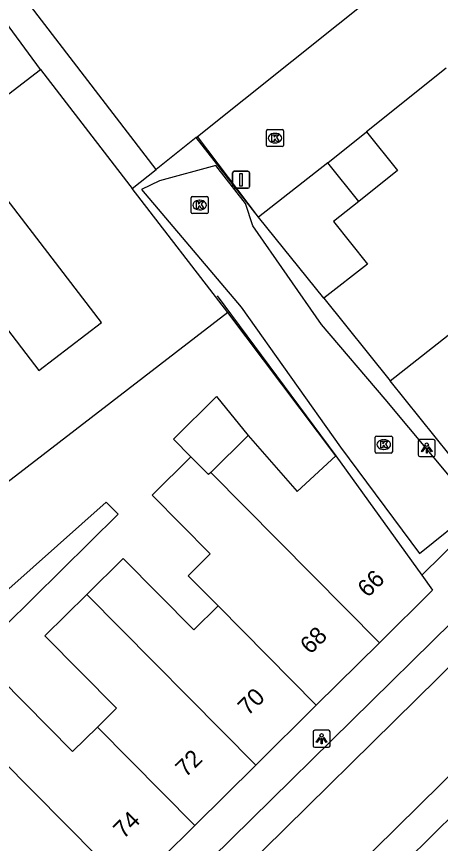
# Model space of a CAD drawing. Extents: x 161771 to 163125, y 382479 to 383177.
# Drawn here: x 162070.22 to 162095.03, y 382848.53 to 382896.99 of the extents above; entities that cross this region are included whole.
import ezdxf

# ---------------------------------------------------------------- set-up
doc = ezdxf.new("R2010")
doc.units = 0
for name, color, linetype in [('IMGEO_Afsluitpaal', 7, 'Continuous'), ('IMGEO_Hek', 7, 'Continuous'), ('IMGEO_Kolk', 7, 'Continuous'), ('IMGEO_Lichtpunt', 7, 'Continuous'), ('IMGEO_Muur', 7, 'Continuous'), ('IMGEO_Pand', 7, 'Continuous'), ('IMGEO_Pand_nummerreeks', 7, 'Continuous'), ('IMGEO_Rijbaan_lokaal_open', 7, 'Continuous'), ('IMGEO_Voetpad_onverhard', 7, 'Continuous'), ('IMGEO_Voetpad_open', 7, 'Continuous')]:
    doc.layers.add(name, color=color, linetype=linetype)

msp = doc.modelspace()

# ---------------------------------------------------------------- linework, layer by layer
at = {"layer": 'IMGEO_Afsluitpaal'}
for p, q in [((162082.862, 382887.025), (162082.862, 382887.825)), ((162082.862, 382887.825), (162082.862, 382887.025)), ((162082.962, 382887.925), (162083.752, 382887.925)), ((162083.752, 382887.925), (162082.962, 382887.925)), ((162083.852, 382887.825), (162083.852, 382887.025)), ((162083.852, 382887.025), (162083.852, 382887.825)), ((162083.752, 382886.925), (162082.962, 382886.925)), ((162082.962, 382886.925), (162083.752, 382886.925))]:
    msp.add_line(p, q, dxfattribs=at)
msp.add_lwpolyline([(162083.282, 382887.8), (162083.432, 382887.8), (162083.432, 382887.05), (162083.282, 382887.05), (162083.282, 382887.8)], dxfattribs=at)
for centre, start, end in [((162082.962, 382887.825), 90, 180), ((162082.962, 382887.825), 90, 180), ((162083.752, 382887.825), 0, 90), ((162083.752, 382887.825), 360, 90), ((162082.962, 382887.025), 180, 270), ((162082.962, 382887.025), 180, 270), ((162083.752, 382887.025), 270, 0), ((162083.752, 382887.025), 270, 0)]:
    msp.add_arc(centre, 0.1, start, end, dxfattribs=at)
at = {"layer": 'IMGEO_Hek'}
for points in [[(162071.612, 382893.899), (162067.649, 382899.278), (162071.852, 382902.522)], [(162081.956, 382880.63), (162088.902, 382871.25)]]:
    msp.add_lwpolyline(points, dxfattribs=at)
at = {"layer": 'IMGEO_Kolk'}
for p, q in [((162084.843, 382889.442), (162084.843, 382890.294)), ((162084.918, 382890.368), (162085.77, 382890.368)), ((162085.331, 382890.148), (162085.356, 382890.148)), ((162085.844, 382890.294), (162085.844, 382889.442)), ((162085.354, 382889.588), (162085.329, 382889.588)), ((162085.77, 382889.368), (162084.918, 382889.368)), ((162080.432, 382885.518), (162080.432, 382886.37)), ((162080.507, 382886.444), (162081.359, 382886.444)), ((162080.92, 382886.224), (162080.945, 382886.224)), ((162081.433, 382886.37), (162081.433, 382885.518)), ((162081.359, 382885.444), (162080.507, 382885.444)), ((162080.943, 382885.664), (162080.918, 382885.664)), ((162091.213, 382871.481), (162091.213, 382872.333)), ((162091.288, 382872.407), (162092.14, 382872.407)), ((162091.701, 382872.187), (162091.726, 382872.187)), ((162092.214, 382872.333), (162092.214, 382871.481)), ((162091.724, 382871.627), (162091.699, 382871.627)), ((162092.14, 382871.407), (162091.288, 382871.407))]:
    msp.add_line(p, q, dxfattribs=at)
for points in [[(162084.843, 382889.442), (162084.843, 382890.294)], [(162084.918, 382890.368), (162085.77, 382890.368)], [(162085.164, 382890.068), (162085.287, 382890.068), (162085.287, 382889.917), (162085.417, 382890.068), (162085.581, 382890.068), (162085.435, 382889.917), (162085.588, 382889.668), (162085.436, 382889.668), (162085.351, 382889.832), (162085.287, 382889.765), (162085.287, 382889.668), (162085.164, 382889.668), (162085.164, 382890.068)], [(162085.844, 382890.294), (162085.844, 382889.442)], [(162085.77, 382889.368), (162084.918, 382889.368)], [(162080.432, 382885.518), (162080.432, 382886.37)], [(162080.507, 382886.444), (162081.359, 382886.444)], [(162081.433, 382886.37), (162081.433, 382885.518)], [(162080.753, 382886.144), (162080.876, 382886.144), (162080.876, 382885.993), (162081.006, 382886.144), (162081.17, 382886.144), (162081.024, 382885.993), (162081.177, 382885.744), (162081.025, 382885.744), (162080.94, 382885.908), (162080.876, 382885.841), (162080.876, 382885.744), (162080.753, 382885.744), (162080.753, 382886.144)], [(162081.359, 382885.444), (162080.507, 382885.444)], [(162091.213, 382871.481), (162091.213, 382872.333)], [(162091.288, 382872.407), (162092.14, 382872.407)], [(162091.534, 382872.107), (162091.657, 382872.107), (162091.657, 382871.956), (162091.787, 382872.107), (162091.951, 382872.107), (162091.805, 382871.956), (162091.958, 382871.707), (162091.806, 382871.707), (162091.721, 382871.871), (162091.657, 382871.804), (162091.657, 382871.707), (162091.534, 382871.707), (162091.534, 382872.107)], [(162092.214, 382872.333), (162092.214, 382871.481)], [(162092.14, 382871.407), (162091.288, 382871.407)]]:
    msp.add_lwpolyline(points, dxfattribs=at)
for centre, start, end in [((162084.92, 382890.292), 91.552, 178.448), ((162084.92, 382890.292), 91.552, 178.448), ((162085.768, 382890.292), 1.552, 88.448), ((162085.768, 382890.292), 1.552, 88.448), ((162084.92, 382889.444), 181.552, 268.448), ((162084.92, 382889.444), 181.552, 268.448), ((162085.768, 382889.444), 271.552, 358.448), ((162085.768, 382889.444), 271.552, 358.448), ((162080.509, 382886.368), 91.552, 178.448), ((162080.509, 382886.368), 91.552, 178.448), ((162081.357, 382886.368), 1.552, 88.448), ((162081.357, 382886.368), 1.552, 88.448), ((162080.509, 382885.52), 181.552, 268.448), ((162080.509, 382885.52), 181.552, 268.448), ((162081.357, 382885.52), 271.552, 358.448), ((162081.357, 382885.52), 271.552, 358.448), ((162091.29, 382872.331), 91.552, 178.448), ((162091.29, 382872.331), 91.552, 178.448), ((162092.138, 382872.331), 1.552, 88.448), ((162092.138, 382872.331), 1.552, 88.448), ((162091.29, 382871.483), 181.552, 268.448), ((162091.29, 382871.483), 181.552, 268.448), ((162092.138, 382871.483), 271.552, 358.448), ((162092.138, 382871.483), 271.552, 358.448)]:
    msp.add_arc(centre, 0.0765, start, end, dxfattribs=at)
for centre, major_axis, ratio, start_param, end_param in [((162085.33, 382889.868), (-0.387, 0.002), 0.722429, 4.712389, 7.853982), ((162085.355, 382889.868), (-0.39, 0.002), 0.717154, 1.570796, 4.712389), ((162080.919, 382885.944), (-0.387, 0.002), 0.722429, 4.712389, 7.853982), ((162080.944, 382885.944), (-0.39, 0.002), 0.717154, 1.570796, 4.712389), ((162091.7, 382871.907), (-0.387, 0.002), 0.722429, 4.712389, 7.853982), ((162091.725, 382871.907), (-0.39, 0.002), 0.717154, 1.570796, 4.712389)]:
    msp.add_ellipse(centre, major_axis=major_axis, ratio=ratio, start_param=start_param, end_param=end_param, dxfattribs=at)
at = {"layer": 'IMGEO_Lichtpunt'}
for p, q in [((162094.631, 382872.198), (162093.823, 382872.198)), ((162094.631, 382872.198), (162093.823, 382872.198)), ((162093.729, 382872.103), (162093.729, 382871.296)), ((162093.729, 382872.103), (162093.729, 382871.296)), ((162094.725, 382871.296), (162094.725, 382872.103)), ((162094.725, 382871.296), (162094.725, 382872.103)), ((162093.823, 382871.202), (162094.631, 382871.202)), ((162093.823, 382871.202), (162094.631, 382871.202)), ((162088.477, 382855.162), (162087.669, 382855.162)), ((162088.477, 382855.162), (162087.669, 382855.162)), ((162087.575, 382855.067), (162087.575, 382854.26)), ((162087.575, 382855.067), (162087.575, 382854.26)), ((162088.571, 382854.26), (162088.571, 382855.067)), ((162088.571, 382854.26), (162088.571, 382855.067)), ((162087.669, 382854.166), (162088.477, 382854.166)), ((162087.669, 382854.166), (162088.477, 382854.166))]:
    msp.add_line(p, q, dxfattribs=at)
for points in [[(162094.103, 382871.767), (162094.142, 382871.739), (162093.954, 382871.477), (162093.916, 382871.504), (162094.103, 382871.767)], [(162094.205, 382871.719), (162094.252, 382871.719), (162094.252, 382871.397), (162094.205, 382871.397), (162094.205, 382871.719)], [(162094.315, 382871.739), (162094.353, 382871.766), (162094.54, 382871.504), (162094.501, 382871.476), (162094.315, 382871.739)], [(162087.949, 382854.731), (162087.988, 382854.703), (162087.8, 382854.441), (162087.762, 382854.468), (162087.949, 382854.731)], [(162088.051, 382854.683), (162088.098, 382854.683), (162088.098, 382854.361), (162088.051, 382854.361), (162088.051, 382854.683)], [(162088.161, 382854.703), (162088.199, 382854.73), (162088.386, 382854.468), (162088.347, 382854.44), (162088.161, 382854.703)]]:
    msp.add_lwpolyline(points, dxfattribs=at)
for centre in [(162094.228, 382871.901), (162088.074, 382854.865)]:
    msp.add_circle(centre, 0.0994, dxfattribs=at)
for centre, start, end in [((162093.823, 382872.103), 90, 180), ((162093.823, 382872.103), 90, 180), ((162094.631, 382872.103), 0, 90), ((162094.631, 382872.103), 0, 90), ((162093.823, 382871.296), 180, 270), ((162093.823, 382871.296), 180, 270), ((162094.631, 382871.296), 270, 0), ((162094.631, 382871.296), 270, 360), ((162087.669, 382855.067), 90, 180), ((162087.669, 382855.067), 90, 180), ((162088.477, 382855.067), 0, 90), ((162088.477, 382855.067), 0, 90), ((162087.669, 382854.26), 180, 270), ((162087.669, 382854.26), 180, 270), ((162088.477, 382854.26), 270, 0), ((162088.477, 382854.26), 270, 360)]:
    msp.add_arc(centre, 0.0946, start, end, dxfattribs=at)
at = {"layer": 'IMGEO_Muur'}
msp.add_lwpolyline([(162088.196, 382880.478), (162092.089, 382875.641)], dxfattribs=at)
at = {"layer": 'IMGEO_Pand'}
for points in [[(162082.588, 382879.645), (162067.761, 382868.227), (162051.197, 382889.784), (162057.452, 382894.592), (162063.969, 382886.113), (162071.515, 382876.245), (162075.187, 382879.066), (162066.693, 382890.12), (162071.612, 382893.899)], [(162071.612, 382893.899), (162076.854, 382887.091), (162076.982, 382886.924)], [(162088.433, 382888.413), (162090.706, 382890.234)], [(162090.706, 382890.234), (162092.517, 382887.969), (162090.246, 382886.154)], [(162088.433, 382888.413), (162084.378, 382885.234)], [(162090.246, 382886.154), (162088.433, 382888.413)], [(162082.588, 382879.645), (162076.982, 382886.924)], [(162090.246, 382886.154), (162088.768, 382884.973), (162090.759, 382882.48), (162088.196, 382880.478)], [(162088.196, 382880.478), (162084.378, 382885.234)], [(162092.089, 382875.641), (162096.13, 382878.818)], [(162097.358, 382869.084), (162092.089, 382875.641)], [(162080.425, 382871.187), (162079.402, 382872.222), (162081.929, 382874.72), (162083.77, 382872.436)], [(162083.77, 382872.436), (162081.587, 382870.278)], [(162083.77, 382872.436), (162086.65, 382869.152), (162088.902, 382871.25)], [(162080.425, 382871.187), (162078.155, 382868.941), (162081.558, 382865.5), (162080.263, 382864.218), (162082.01, 382862.452)], [(162081.587, 382870.278), (162081.454, 382870.146), (162080.425, 382871.187)], [(162088.902, 382871.25), (162093.939, 382864.262)], [(162091.459, 382860.295), (162081.587, 382870.278)], [(162082.01, 382862.452), (162080.599, 382861.056), (162076.462, 382865.239), (162074.325, 382863.126)], [(162093.939, 382864.262), (162094.574, 382863.381), (162091.459, 382860.295)], [(162074.945, 382855.346), (162076.071, 382856.46), (162071.874, 382860.703), (162074.325, 382863.126)], [(162074.325, 382863.126), (162084.218, 382853.122)], [(162087.763, 382856.634), (162082.01, 382862.452)], [(162087.763, 382856.634), (162091.459, 382860.295)], [(162067.856, 382859.621), (162073.499, 382853.916), (162074.945, 382855.346)], [(162076.859, 382845.833), (162065.515, 382857.305)], [(162084.218, 382853.122), (162087.763, 382856.634)], [(162074.945, 382855.346), (162080.644, 382849.582)], [(162084.218, 382853.122), (162080.644, 382849.582)], [(162080.644, 382849.582), (162076.859, 382845.833)]]:
    msp.add_lwpolyline(points, dxfattribs=at)
at = {"layer": 'IMGEO_Rijbaan_lokaal_open'}
for points in [[(162080.804, 382889.961), (162094.568, 382900.987), (162085.405, 382912.559), (162089.106, 382915.436)], [(162095.371, 382893.962), (162090.706, 382890.234)], [(162080.723, 382889.896), (162078.394, 382888.03)], [(162080.723, 382889.896), (162080.804, 382889.961)], [(162084.378, 382885.234), (162080.723, 382889.896)], [(162084.378, 382885.234), (162080.804, 382889.961)], [(162083.62, 382886.042), (162081.885, 382888.271), (162078.574, 382887.363), (162077.522, 382886.847), (162083.362, 382879.967), (162089.175, 382871.751), (162093.81, 382865.521), (162096.901, 382868.023), (162097.244, 382868.464), (162095.944, 382869.593), (162091.799, 382874.571), (162088.071, 382878.937), (162084.055, 382884.73), (162083.62, 382886.042)], [(162076.982, 382886.924), (162078.394, 382888.03)], [(162088.196, 382880.478), (162092.089, 382875.641)], [(162088.902, 382871.25), (162082.588, 382879.645)], [(162073.189, 382836.841), (162111.483, 382874.584)], [(162114.584, 382871.275), (162079.466, 382836.63)], [(162098.069, 382868.327), (162097.563, 382867.829), (162093.939, 382864.262)]]:
    msp.add_lwpolyline(points, dxfattribs=at)
at = {"layer": 'IMGEO_Voetpad_onverhard'}
for points in [[(162078.394, 382888.03), (162071.036, 382897.628), (162071.543, 382900.69), (162082.574, 382909.305), (162081.781, 382910.349)], [(162071.612, 382893.899), (162067.649, 382899.278), (162071.852, 382902.522)]]:
    msp.add_lwpolyline(points, dxfattribs=at)
at = {"layer": 'IMGEO_Voetpad_open'}
for points in [[(162058.342, 382853.296), (162075.47, 382868.534), (162076.16, 382867.837), (162067.856, 382859.621)], [(162073.15, 382837.45), (162072.223, 382838.379), (162095.716, 382861.519)], [(162100.531, 382854.92), (162080.997, 382835.618), (162080.061, 382836.564)]]:
    msp.add_lwpolyline(points, dxfattribs=at)

# ---------------------------------------------------------------- texts
at = {"layer": 'IMGEO_Pand_nummerreeks'}
for s, rotation, p in [('66', 44.6637, (162090.774, 382862.897)), ('68', 44.6792, (162087.412, 382859.572)), ('70', 44.6792, (162083.768, 382855.968)), ('72', 44.6806, (162080.118, 382852.361)), ('74', 44.6806, (162076.476, 382848.759))]:
    msp.add_text(s, height=1, rotation=rotation, dxfattribs=at).set_placement(p)

doc.saveas('drawing.dxf')
